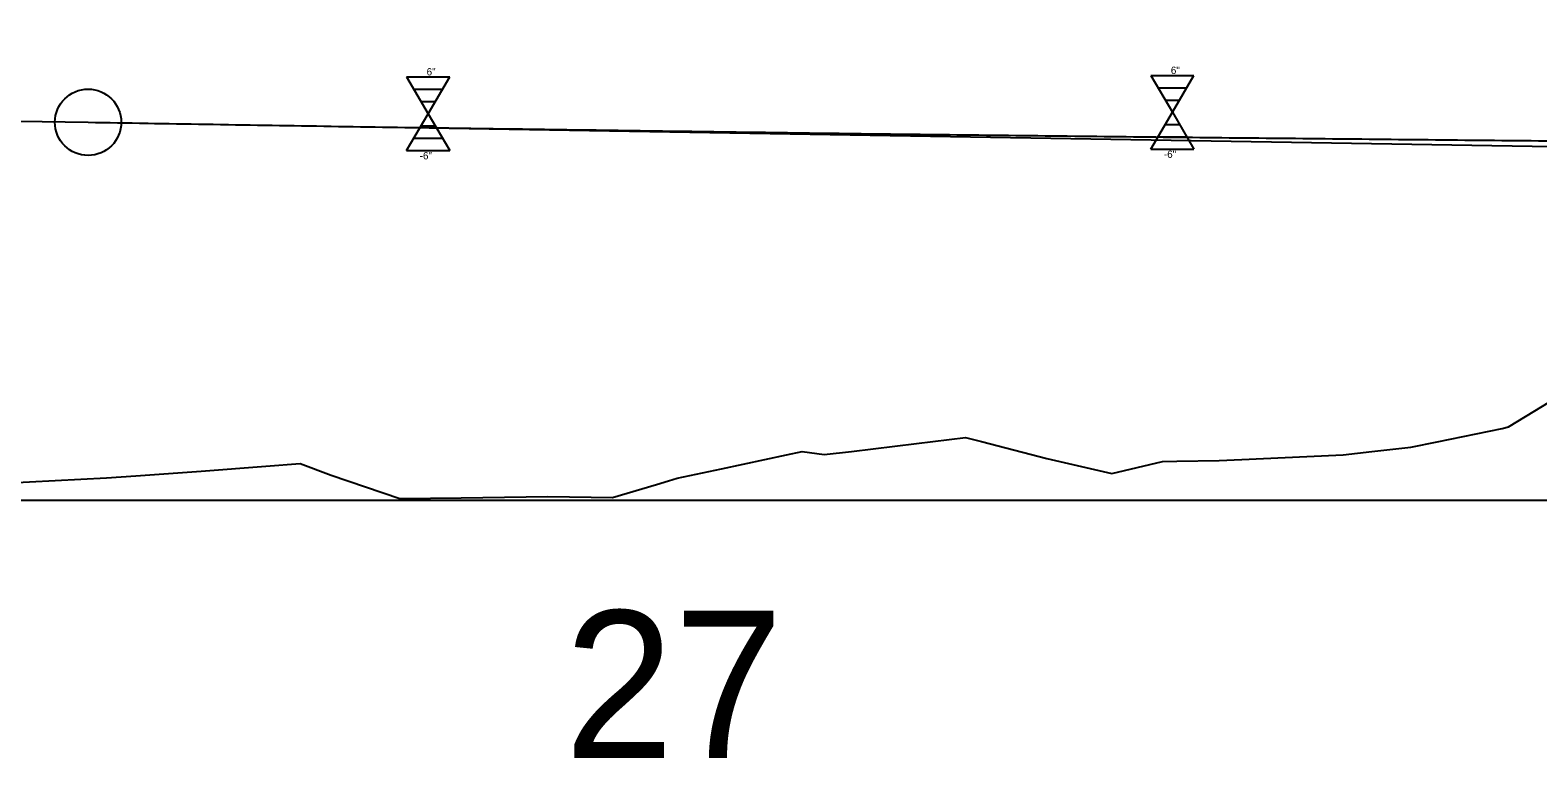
# Model space of a CAD drawing. Extents: x 573468 to 580768, y -57414 to -51768.
# Drawn here: x 575427.5 to 575529.9, y -53422.8 to -53373.4 of the extents above; entities that cross this region are included whole.
import ezdxf

# ---------------------------------------------------------------- set-up
doc = ezdxf.new("R2010")
doc.units = 0
for name, color, linetype in [('Exist Profile Cell', 7, 'Continuous'), ('Exist Vertical Profile Ground Line', 7, 'Continuous'), ('Exist Vertical Profile Horizontal Axis Label Major', 7, 'Continuous'), ('Pattern 2', 7, 'Continuous'), ('Prop Vertical Profile Curve Label', 7, 'Continuous'), ('Prop Vertical Profile Grade', 7, 'Continuous'), ('Prop VPI Label', 7, 'Continuous')]:
    doc.layers.add(name, color=color, linetype=linetype)

msp = doc.modelspace()

# ---------------------------------------------------------------- linework, layer by layer
at = {"layer": 'Exist Profile Cell'}
msp.add_line((573502.62, -53405.32), (576177.52, -53405.32), dxfattribs=at)
at = {"layer": 'Exist Vertical Profile Ground Line'}
msp.add_lwpolyline([(575425.71, -53404.17), (575432.69, -53403.8), (575434.68, -53403.66), (575439.1, -53403.34), (575443.51, -53403), (575445.83, -53402.82), (575447.93, -53403.62), (575452.6, -53405.21), (575456.77, -53405.16), (575461.19, -53405.09), (575462.66, -53405.07), (575465.6, -53405.11), (575467.04, -53405.13), (575470.02, -53404.25), (575470.85, -53404.01), (575471.43, -53403.83), (575474.44, -53403.19), (575478.86, -53402.23), (575479.93, -53402), (575481.42, -53402.21), (575483.28, -53402), (575487.69, -53401.46), (575491.02, -53401.05), (575492.11, -53401.34), (575496.53, -53402.48), (575500.95, -53403.5), (575504.39, -53402.68), (575505.37, -53402.67), (575508.24, -53402.63), (575509.78, -53402.56), (575514.2, -53402.35), (575516.66, -53402.23), (575518.62, -53402.02), (575521.25, -53401.72), (575523.04, -53401.35), (575527.46, -53400.44), (575527.89, -53400.34), (575531.87, -53397.91)], dxfattribs=at)
at = {"layer": 'Pattern 2'}
for p, q in [((575453.06, -53376.57), (575455.99, -53376.57)), ((575453.06, -53376.57), (575454.53, -53379.07)), ((575454.53, -53379.07), (575455.99, -53376.57)), ((575503.6, -53376.47), (575506.53, -53376.47)), ((575503.6, -53376.47), (575505.07, -53378.97)), ((575504.09, -53377.3), (575506.05, -53377.3)), ((575505.07, -53378.97), (575506.53, -53376.47)), ((575453.55, -53377.4), (575455.51, -53377.4)), ((575454.04, -53378.24), (575455.02, -53378.24)), ((575504.58, -53378.14), (575505.56, -53378.14)), ((575453.06, -53381.57), (575454.53, -53379.07)), ((575454.53, -53379.07), (575455.99, -53381.57)), ((575503.6, -53381.47), (575505.07, -53378.97)), ((575505.07, -53378.97), (575506.53, -53381.47)), ((575454.04, -53379.9), (575455.02, -53379.9)), ((575504.58, -53379.8), (575505.56, -53379.8)), ((575453.55, -53380.74), (575455.51, -53380.74)), ((575504.09, -53380.64), (575506.05, -53380.64)), ((575453.06, -53381.57), (575455.99, -53381.57)), ((575503.6, -53381.47), (575506.53, -53381.47))]:
    msp.add_line(p, q, dxfattribs=at)
at = {"layer": 'Prop Vertical Profile Curve Label'}
msp.add_circle((575431.43, -53379.65), 2.25, dxfattribs=at)
at = {"layer": 'Prop Vertical Profile Grade'}
msp.add_line((575054.31, -53373.39), (575431.43, -53379.65), dxfattribs=at)
msp.add_spline([(575431.43, -53379.65), (575439.43, -53379.78), (575447.43, -53379.91), (575455.43, -53380.03), (575463.43, -53380.14), (575471.43, -53380.25), (575479.43, -53380.36), (575487.43, -53380.46), (575495.43, -53380.55), (575503.43, -53380.64), (575511.43, -53380.72), (575519.43, -53380.8), (575527.43, -53380.88), (575535.43, -53380.95), (575543.43, -53381.01), (575551.43, -53381.07), (575559.43, -53381.12), (575567.43, -53381.17), (575575.43, -53381.21), (575583.43, -53381.25), (575591.43, -53381.28), (575599.43, -53381.31), (575607.43, -53381.34), (575615.43, -53381.35), (575623.43, -53381.37), (575631.43, -53381.37), (575639.43, -53381.38), (575647.43, -53381.37), (575655.43, -53381.37), (575663.43, -53381.35), (575671.43, -53381.34), (575679.43, -53381.31), (575687.43, -53381.28), (575695.43, -53381.25), (575703.43, -53381.21), (575711.43, -53381.17), (575719.43, -53381.12), (575727.43, -53381.07), (575735.43, -53381.01), (575743.43, -53380.94), (575751.43, -53380.88), (575759.43, -53380.8), (575767.43, -53380.72), (575775.43, -53380.64), (575783.43, -53380.55), (575791.43, -53380.45), (575799.43, -53380.35), (575807.43, -53380.25), (575815.43, -53380.14), (575823.43, -53380.02), (575831.43, -53379.9)], degree=3, dxfattribs=at)
at = {"layer": 'Prop VPI Label'}
msp.add_line((575431.43, -53379.65), (575628.68, -53382.92), dxfattribs=at)

# ---------------------------------------------------------------- texts
at = {"layer": 'Exist Vertical Profile Horizontal Axis Label Major'}
msp.add_text('27', height=10, dxfattribs=at).set_placement((575463.77, -53422.82))
at = {"layer": 'Pattern 2'}
for s, p in [('6"', (575454.42, -53376.47)), ('6"', (575504.96, -53376.37)), ('-6"', (575453.95, -53382.17)), ('-6"', (575504.49, -53382.07))]:
    msp.add_text(s, height=0.5, rotation=360, dxfattribs=at).set_placement(p)

doc.saveas('drawing.dxf')
